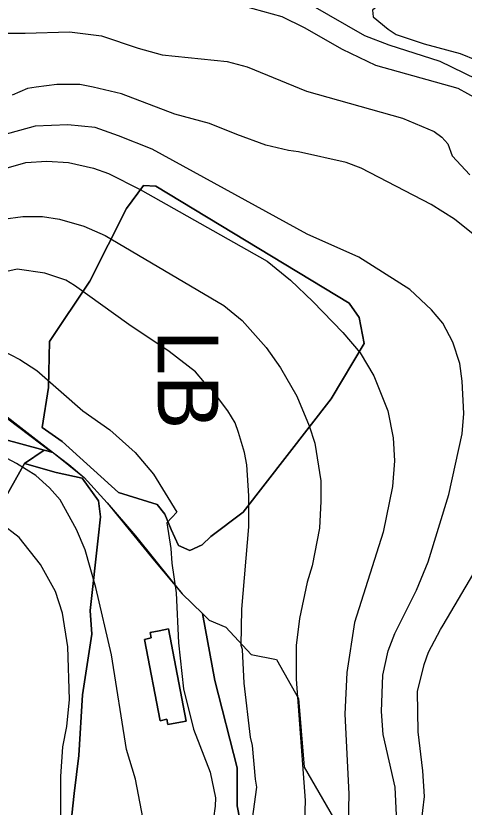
# Model space of a CAD drawing. Extents: x -510989 to -501240, y -1184665 to -1176089.
# Drawn here: x -504577 to -504245, y -1179078 to -1178491 of the extents above; entities that cross this region are included whole.
import ezdxf

# ---------------------------------------------------------------- set-up
doc = ezdxf.new("R2010")
doc.units = 0
for name, color, linetype in [('lesni_pozemek', 7, 'Continuous'), ('ostatni_plocha_x_jina_plocha', 7, 'Continuous'), ('ostatni_plocha_x_sportoviste_a_rekr_plocha', 7, 'Continuous'), ('popis', 7, 'Continuous'), ('STAV_USES', 7, 'Continuous'), ('vrstevnice_01', 7, 'Continuous'), ('vrstevnice_02', 7, 'Continuous'), ('zastavena_plocha_a_nadvori', 7, 'Continuous')]:
    doc.layers.add(name, color=color, linetype=linetype)

msp = doc.modelspace()

# ---------------------------------------------------------------- linework, layer by layer
at = {"layer": 'lesni_pozemek'}
for points in [[(-504693.53, -1178711.72), (-504693.45, -1178710.86), (-504681.99, -1178715.98), (-504672.07, -1178722.24), (-504655.15, -1178733.76), (-504639.4, -1178746.65), (-504628.62, -1178754.9), (-504603.11, -1178773.69), (-504554.76, -1178811.1), (-504549.65, -1178815.06), (-504550.9, -1178814.72), (-504591.75, -1178783.85), (-504603.62, -1178774.44), (-504628.15, -1178756.44), (-504655.53, -1178734.73), (-504672.85, -1178722.65), (-504681.25, -1178717.09)], [(-504439.12, -1178934.21), (-504434.12, -1178939.08), (-504421.85, -1178944.45), (-504403.18, -1178964.76), (-504384.42, -1178968.41), (-504368.17, -1178997.32), (-504363.76, -1179048.06), (-504336.67, -1179095.02), (-504313, -1179111.77), (-504294.07, -1179130.31), (-504285.83, -1179168.48), (-504270.62, -1179182.1), (-504409.76, -1179125.75), (-504407.77, -1179114.72), (-504409.36, -1179098.39), (-504413.61, -1179076.89), (-504413.41, -1179048.55), (-504430.1, -1178983.95)]]:
    msp.add_lwpolyline(points, close=True, dxfattribs=at)
for points in [[(-504591.75, -1178783.85), (-504550.9, -1178814.72), (-504556.37, -1178813.24), (-504661.45, -1178784.85)], [(-504608.18, -1178888.76), (-504570.98, -1178823.1), (-504547.49, -1178829.6), (-504528.24, -1178833.85), (-504516.1, -1178850.71), (-504514.85, -1178862.52), (-504516.58, -1178878.32), (-504522.27, -1178931.94), (-504521.21, -1178949.6), (-504528.11, -1178994.46), (-504530.76, -1179039.64), (-504534.21, -1179067.72), (-504542.42, -1179143.48)]]:
    msp.add_lwpolyline(points, dxfattribs=at)
at = {"layer": 'ostatni_plocha_x_jina_plocha'}
msp.add_lwpolyline([(-504542.42, -1179143.48), (-504534.21, -1179067.72), (-504530.76, -1179039.64), (-504528.11, -1178994.46), (-504521.21, -1178949.6), (-504522.27, -1178931.94), (-504516.58, -1178878.32), (-504514.85, -1178862.52), (-504516.1, -1178850.71), (-504528.24, -1178833.85), (-504547.49, -1178829.6), (-504570.98, -1178823.1), (-504556.37, -1178813.24), (-504550.9, -1178814.72), (-504549.65, -1178815.06), (-504538.28, -1178823.85), (-504526.91, -1178833.52), (-504509.8, -1178852.26), (-504488.85, -1178876.69), (-504461.58, -1178910.58), (-504454.23, -1178919.73), (-504439.12, -1178934.21), (-504430.1, -1178983.95), (-504413.41, -1179048.55), (-504413.61, -1179076.89), (-504409.36, -1179098.39)], dxfattribs=at)
msp.add_lwpolyline([(-504471.24, -1178947.1), (-504478.04, -1178948.42), (-504477.26, -1178952.38), (-504482.19, -1178953.51), (-504470.55, -1179013.78), (-504465.67, -1179012.66), (-504464.94, -1179016.58), (-504458.13, -1179015.24), (-504451.18, -1179013.99), (-504464.38, -1178945.71)], close=True, dxfattribs=at)
at = {"layer": 'ostatni_plocha_x_sportoviste_a_rekr_plocha'}
msp.add_lwpolyline([(-504661.45, -1178784.85), (-504556.37, -1178813.24), (-504570.98, -1178823.1), (-504608.18, -1178888.76)], dxfattribs=at)
at = {"layer": 'popis'}
msp.add_lwpolyline([(-504578.93, -1178792.4), (-504549.65, -1178815.06), (-504526.91, -1178833.52), (-504509.8, -1178852.26), (-504474.82, -1178895.17), (-504454.23, -1178919.73), (-504439.12, -1178934.21), (-504434.12, -1178939.08), (-504421.85, -1178944.45), (-504403.18, -1178964.76), (-504384.42, -1178968.41), (-504368.17, -1178997.32), (-504363.76, -1179048.06), (-504336.67, -1179095.02)], dxfattribs=at)
at = {"layer": 'STAV_USES'}
for p, q in [((-504495.52, -1178634.01), (-504482.76, -1178616.98)), ((-504482.76, -1178616.98), (-504495.52, -1178634.01)), ((-504482.76, -1178616.98), (-504473.71, -1178617.51)), ((-504473.71, -1178617.51), (-504482.76, -1178616.98)), ((-504473.71, -1178617.51), (-504330.61, -1178704.26)), ((-504330.61, -1178704.26), (-504473.71, -1178617.51)), ((-504522.65, -1178687.76), (-504495.52, -1178634.01)), ((-504495.52, -1178634.01), (-504522.65, -1178687.76)), ((-504552.44, -1178732.47), (-504522.65, -1178687.76)), ((-504522.65, -1178687.76), (-504552.44, -1178732.47)), ((-504330.61, -1178704.26), (-504323.16, -1178714.9)), ((-504323.16, -1178714.9), (-504330.61, -1178704.26)), ((-504323.16, -1178714.9), (-504319.44, -1178734.06)), ((-504319.44, -1178734.06), (-504323.16, -1178714.9)), ((-504553.2, -1178766.79), (-504552.44, -1178732.47)), ((-504552.44, -1178732.47), (-504553.2, -1178766.79)), ((-504319.44, -1178734.06), (-504343.91, -1178775.04)), ((-504343.91, -1178775.04), (-504319.44, -1178734.06)), ((-504558.01, -1178796.41), (-504553.2, -1178766.79)), ((-504553.2, -1178766.79), (-504558.01, -1178796.41)), ((-504343.91, -1178775.04), (-504409.08, -1178859.14)), ((-504409.08, -1178859.14), (-504343.91, -1178775.04)), ((-504543.02, -1178806.67), (-504558.01, -1178796.41)), ((-504558.01, -1178796.41), (-504543.02, -1178806.67)), ((-504501.34, -1178844.63), (-504543.02, -1178806.67)), ((-504543.02, -1178806.67), (-504501.34, -1178844.63)), ((-504472.67, -1178853.45), (-504501.34, -1178844.63)), ((-504501.34, -1178844.63), (-504472.67, -1178853.45)), ((-504467.02, -1178860.5), (-504472.67, -1178853.45)), ((-504472.67, -1178853.45), (-504467.02, -1178860.5)), ((-504462.46, -1178872.06), (-504467.02, -1178860.5)), ((-504467.02, -1178860.5), (-504462.46, -1178872.06)), ((-504409.08, -1178859.14), (-504432.99, -1178877.26)), ((-504432.99, -1178877.26), (-504409.08, -1178859.14)), ((-504456.99, -1178883.92), (-504462.46, -1178872.06)), ((-504462.46, -1178872.06), (-504456.99, -1178883.92)), ((-504432.99, -1178877.26), (-504439.36, -1178883.31)), ((-504439.36, -1178883.31), (-504432.99, -1178877.26)), ((-504448.48, -1178887.57), (-504456.99, -1178883.92)), ((-504456.99, -1178883.92), (-504448.48, -1178887.57)), ((-504439.36, -1178883.31), (-504448.48, -1178887.57)), ((-504448.48, -1178887.57), (-504439.36, -1178883.31))]:
    msp.add_line(p, q, dxfattribs=at)
at = {"layer": 'vrstevnice_01'}
for points in [[(-504244.59, -1178456), (-504256, -1178459), (-504280.91, -1178467), (-504301.31, -1178477), (-504313.31, -1178487), (-504312.69, -1178492), (-504301.69, -1178501), (-504295.81, -1178505), (-504275.09, -1178512), (-504248.41, -1178519), (-504224, -1178529)], [(-504235.5, -1178553), (-504249.81, -1178545), (-504310.69, -1178528), (-504335.41, -1178516), (-504363.59, -1178500), (-504380.09, -1178492), (-504408.69, -1178484)], [(-504238.69, -1178653), (-504252.59, -1178642), (-504269.81, -1178631), (-504321.69, -1178604), (-504332.81, -1178600), (-504368, -1178592), (-504375.5, -1178591), (-504392.31, -1178587), (-504413.69, -1178579), (-504433.91, -1178571), (-504459.59, -1178564), (-504499.09, -1178549), (-504520.09, -1178544), (-504530.09, -1178542), (-504547.09, -1178542), (-504562.5, -1178544), (-504568.81, -1178545), (-504580.09, -1178550)], [(-504588, -1178605), (-504570, -1178600), (-504554.41, -1178599), (-504538.5, -1178600), (-504519.91, -1178604), (-504508.69, -1178608), (-504485.41, -1178620), (-504391.31, -1178673), (-504374.09, -1178687), (-504357.5, -1178703), (-504335.31, -1178726), (-504322.41, -1178741), (-504312.31, -1178758), (-504301.81, -1178784), (-504297.91, -1178804), (-504297, -1178821), (-504298.31, -1178840), (-504305.41, -1178874), (-504326.59, -1178941), (-504332.31, -1178978), (-504333.81, -1179009), (-504330.69, -1179068), (-504331.41, -1179101)], [(-504403.91, -1179099), (-504398.81, -1179063), (-504400, -1179057), (-504402.19, -1179032), (-504403.59, -1179026), (-504408.31, -1178986), (-504409.5, -1178961), (-504410.5, -1178958), (-504410.09, -1178931), (-504404.91, -1178870), (-504404.91, -1178847), (-504406.41, -1178824), (-504408.09, -1178815), (-504412.41, -1178800), (-504415.09, -1178793), (-504420.41, -1178784), (-504434.69, -1178765), (-504437.81, -1178763), (-504444.41, -1178755), (-504463.91, -1178740), (-504493.81, -1178720), (-504534, -1178691), (-504540.41, -1178687), (-504555.91, -1178682), (-504576.5, -1178679), (-504612.81, -1178687)], [(-504482.09, -1179092), (-504488.91, -1179057), (-504495.5, -1179035), (-504506.69, -1178965), (-504518.09, -1178915), (-504526.09, -1178887), (-504532.41, -1178872), (-504544.5, -1178850), (-504552.5, -1178841), (-504562.59, -1178832), (-504576.91, -1178823), (-504594.31, -1178814)], [(-504278.5, -1179101), (-504274.69, -1179070), (-504275.91, -1179051), (-504279.41, -1179022), (-504279.81, -1178992), (-504275, -1178972), (-504271.81, -1178963), (-504262.81, -1178946), (-504260.81, -1178943), (-504216.31, -1178867)]]:
    msp.add_lwpolyline(points, dxfattribs=at)
at = {"layer": 'vrstevnice_02'}
for points in [[(-504236.31, -1178538), (-504263.19, -1178525), (-504300.91, -1178513), (-504318.91, -1178506), (-504372.31, -1178475), (-504393.69, -1178466), (-504456.59, -1178446), (-504488.41, -1178427), (-504507.5, -1178418), (-504543.19, -1178408), (-504553.31, -1178402), (-504560, -1178395), (-504574.81, -1178387), (-504572.69, -1178378), (-504503.31, -1178374), (-504459.69, -1178363), (-504415, -1178367), (-504339, -1178371), (-504315.19, -1178371), (-504297.5, -1178386), (-504280.59, -1178394), (-504261.81, -1178401), (-504212.59, -1178412)], [(-504632.69, -1178490), (-504613.59, -1178500), (-504607.31, -1178501), (-504599.69, -1178501), (-504583.31, -1178504), (-504570.59, -1178504), (-504537.81, -1178503), (-504514, -1178506), (-504486.91, -1178515), (-504469.09, -1178520), (-504420.81, -1178525), (-504406, -1178529), (-504362.09, -1178547), (-504290.91, -1178567), (-504267.5, -1178577), (-504261.81, -1178581), (-504257.5, -1178586), (-504254.31, -1178595), (-504241.09, -1178609)], [(-504295.31, -1179089), (-504296.5, -1179063), (-504305.41, -1179024), (-504306.69, -1179007), (-504305.59, -1178980), (-504301.69, -1178962), (-504296.59, -1178949), (-504280.69, -1178917), (-504272.09, -1178896), (-504256.81, -1178846), (-504246.81, -1178801), (-504245.59, -1178786), (-504246.91, -1178762), (-504248.5, -1178749), (-504253.69, -1178733), (-504261.09, -1178719), (-504269.59, -1178709), (-504285.69, -1178694), (-504323.31, -1178670), (-504361.59, -1178653), (-504476.5, -1178590), (-504501.31, -1178580), (-504518.69, -1178574), (-504538.91, -1178572), (-504563.09, -1178573), (-504589, -1178580)], [(-504586.81, -1178642), (-504572.19, -1178640), (-504557.81, -1178640), (-504545, -1178642), (-504527.19, -1178647), (-504511.31, -1178654), (-504423.31, -1178706), (-504409.91, -1178717), (-504392, -1178737), (-504381.31, -1178752), (-504369.31, -1178773), (-504360.09, -1178795), (-504355.91, -1178808), (-504351.59, -1178836), (-504351.41, -1178851), (-504352.5, -1178871), (-504357.91, -1178899), (-504361.69, -1178911), (-504367.31, -1178938), (-504369.81, -1178958), (-504369.81, -1178983), (-504363, -1179073), (-504363.81, -1179096)], [(-504587.91, -1178739), (-504574.41, -1178746), (-504561.81, -1178754), (-504527.91, -1178784), (-504507.91, -1178798), (-504489, -1178815), (-504475.59, -1178831), (-504458.19, -1178859), (-504465.59, -1178867), (-504462.59, -1178886), (-504461.81, -1178897), (-504458.59, -1178919), (-504456.91, -1178956), (-504453.19, -1178990), (-504445.81, -1179020), (-504433.59, -1179052), (-504429.59, -1179071), (-504429.69, -1179077), (-504431.09, -1179086)], [(-504544.09, -1179089), (-504544.19, -1179055), (-504542.69, -1179033), (-504539.59, -1179018), (-504537.69, -1178998), (-504539, -1178959), (-504542.81, -1178934), (-504548.19, -1178918), (-504559.09, -1178898), (-504575, -1178878), (-504589.19, -1178867)]]:
    msp.add_lwpolyline(points, dxfattribs=at)
at = {"layer": 'zastavena_plocha_a_nadvori'}
msp.add_lwpolyline([(-504471.24, -1178947.1), (-504464.38, -1178945.71), (-504451.18, -1179013.99), (-504458.13, -1179015.24), (-504464.94, -1179016.58), (-504465.67, -1179012.66), (-504470.55, -1179013.78), (-504482.19, -1178953.51), (-504477.26, -1178952.38), (-504478.04, -1178948.42)], close=True, dxfattribs=at)

# ---------------------------------------------------------------- texts
at = {"layer": 'STAV_USES'}
msp.add_text('LB', height=45, rotation=270, dxfattribs=at).set_placement((-504472.34, -1178724.03))

doc.saveas('drawing.dxf')
